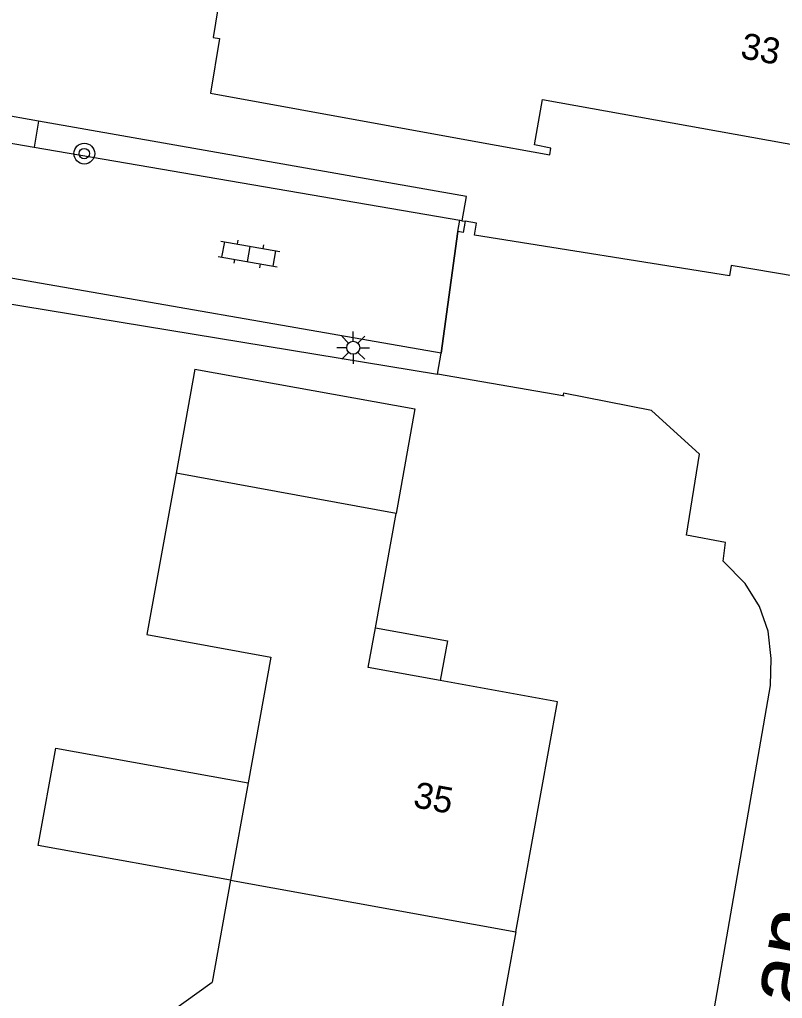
# Model space of a CAD drawing. Extents: x 132999 to 136000, y 398499 to 400501.
# Drawn here: x 133026.33 to 133055.67, y 399367.89 to 399405.56 of the extents above; entities that cross this region are included whole.
import ezdxf

# ---------------------------------------------------------------- set-up
doc = ezdxf.new("R2010")
doc.units = 0
for name, color, linetype in [('bs-afsc-poort', 7, 'Continuous'), ('gg-afsc-erfafscheiding', 7, 'Continuous'), ('gg-afsc-hekwerk', 7, 'Continuous'), ('gg-afsc-muur', 7, 'Continuous'), ('gg-anno-huisnummerreeks BGT', 7, 'Continuous'), ('gg-anno-openbare ruimte label', 7, 'Continuous'), ('gg-bbg-bijgebouw', 7, 'Continuous'), ('gg-bbg-gedigitaliseerde bebouwing', 7, 'Continuous'), ('gg-bbg-gedigitaliseerde bijgebouw', 7, 'Continuous'), ('gg-bbg-hoofdgebouw', 7, 'Continuous'), ('gg-bbg-luifel en loopbrug', 7, 'Continuous'), ('gg-bbg-tussenscheiding', 7, 'Continuous'), ('gg-knt-verharding', 7, 'Continuous'), ('gt-symb-boom', 7, 'Continuous'), ('gt-symb-klinker verharding', 7, 'Continuous'), ('gt-symb-lichtmast', 7, 'Continuous')]:
    doc.layers.add(name, color=color, linetype=linetype)

# ---------------------------------------------------------------- blocks, each defined once
blk = doc.blocks.new('gt0-BOOM')
at = {"layer": 'gt-symb-boom'}
for radius in [0.4, 0.2]:
    blk.add_circle((0, 0), radius, dxfattribs=at)
blk = doc.blocks.new('gt0-KL1')
at = {"layer": 'gt-symb-klinker verharding'}
for p, q in [((-0.5, 0.3), (-0.5, 0.45)), ((0.5, 0.3), (0.5, 0.45)), ((-1.15, 0.3), (1.15, 0.3)), ((-1, -0.3), (-1, 0.3)), ((0, -0.3), (0, 0.3)), ((1, -0.3), (1, 0.3)), ((-1.15, -0.3), (1.15, -0.3)), ((-0.5, -0.45), (-0.5, -0.3)), ((0.5, -0.45), (0.5, -0.3))]:
    blk.add_line(p, q, dxfattribs=at)
blk = doc.blocks.new('gt0-LMAST')
at = {"layer": 'gt-symb-lichtmast'}
for p, q in [((-0.182, 0.173), (-0.447, 0.438)), ((-0.005, 0.246), (-0.005, 0.621)), ((0.172, 0.173), (0.437, 0.438)), ((-0.255, -0.004), (-0.63, -0.004)), ((-0.182, -0.181), (-0.447, -0.446)), ((-0.005, -0.254), (-0.005, -0.629)), ((0.437, -0.446), (0.172, -0.181)), ((0.245, -0.004), (0.62, -0.004))]:
    blk.add_line(p, q, dxfattribs=at)
blk.add_circle((-0.005, -0.004), 0.25, dxfattribs=at)

msp = doc.modelspace()

# ---------------------------------------------------------------- linework, layer by layer
at = {"layer": 'bs-afsc-poort'}
msp.add_line((133043.181, 399397.402), (133042.546, 399392.721), dxfattribs=at)
at = {"layer": 'gg-afsc-erfafscheiding'}
for p, q in [((133019.84, 399395.625), (133042.399, 399391.908)), ((133042.399, 399391.908), (133042.546, 399392.721)), ((133047.23, 399391.073), (133042.399, 399391.908))]:
    msp.add_line(p, q, dxfattribs=at)
at = {"layer": 'gg-afsc-hekwerk'}
msp.add_line((133042.546, 399392.721), (133043.181, 399397.402), dxfattribs=at)
at = {"layer": 'gg-afsc-muur'}
for p, q in [((133027.059, 399401.653), (133024.017, 399402.194)), ((133043.181, 399397.402), (133043.26, 399397.835)), ((133043.26, 399397.835), (133043.352, 399397.818)), ((133043.352, 399397.818), (133043.466, 399397.797)), ((133047.276, 399391.065), (133047.23, 399391.073))]:
    msp.add_line(p, q, dxfattribs=at)
for points in [[(133043.352, 399397.818), (133043.514, 399398.75), (133027.059, 399401.653)], [(133043.466, 399397.797), (133043.388, 399397.364), (133043.181, 399397.402)]]:
    msp.add_lwpolyline(points, dxfattribs=at)
at = {"layer": 'gg-bbg-bijgebouw'}
msp.add_lwpolyline([(133033.073, 399392.104), (133041.536, 399390.575), (133040.809, 399386.554)], dxfattribs=at)
at = {"layer": 'gg-bbg-gedigitaliseerde bebouwing'}
for p, q in [((133035.122, 399376.19), (133034.444, 399372.438)), ((133034.444, 399372.438), (133033.735, 399368.514))]:
    msp.add_line(p, q, dxfattribs=at)
for points in [[(133032.349, 399388.1), (133031.229, 399381.9), (133035.996, 399381.029), (133035.122, 399376.19)], [(133033.25, 399365.829), (133032.143, 399367.375), (133033.735, 399368.514)]]:
    msp.add_lwpolyline(points, dxfattribs=at)
at = {"layer": 'gg-bbg-gedigitaliseerde bijgebouw'}
msp.add_line((133033.073, 399392.104), (133032.349, 399388.1), dxfattribs=at)
at = {"layer": 'gg-bbg-hoofdgebouw'}
msp.add_line((133040.014, 399382.156), (133040.809, 399386.554), dxfattribs=at)
for points in [[(133044.018, 399400.842), (133046.73, 399400.35), (133046.76, 399400.61), (133046.13, 399400.73), (133046.44, 399402.48), (133058.2, 399400.36), (133059.41, 399407.04), (133041.6, 399410.27), (133041.39, 399408.56), (133034.9, 399409.71), (133034.2, 399405.93), (133033.96, 399405.97), (133033.78, 399404.87), (133034.02, 399404.83), (133033.67, 399402.72), (133044.018, 399400.842)], [(133042.511, 399380.125), (133039.738, 399380.626), (133040.014, 399382.156)], [(133045.42, 399370.454), (133047.02, 399379.31), (133042.511, 399380.125)], [(133045.42, 399370.454), (133043.82, 399361.6), (133039.579, 399362.366)]]:
    msp.add_lwpolyline(points, dxfattribs=at)
at = {"layer": 'gg-bbg-luifel en loopbrug'}
for points in [[(133040.014, 399382.156), (133042.787, 399381.654), (133042.511, 399380.125)], [(133034.444, 399372.438), (133027.042, 399373.775), (133027.72, 399377.528), (133035.122, 399376.19)]]:
    msp.add_lwpolyline(points, dxfattribs=at)
at = {"layer": 'gg-bbg-tussenscheiding'}
for p, q in [((133040.809, 399386.554), (133032.349, 399388.1)), ((133034.444, 399372.438), (133045.42, 399370.454))]:
    msp.add_line(p, q, dxfattribs=at)
at = {"layer": 'gg-knt-verharding'}
for p, q in [((133027.059, 399401.653), (133026.887, 399400.65)), ((133023.841, 399401.174), (133026.887, 399400.65)), ((133026.887, 399400.65), (133043.26, 399397.835)), ((133042.546, 399392.721), (133017.496, 399397.078))]:
    msp.add_line(p, q, dxfattribs=at)
for points in [[(133059.644, 399368.136), (133061.434, 399378.313), (133061.623, 399378.969), (133062.354, 399380.177), (133062.8, 399380.695), (133063.287, 399381.089), (133064.586, 399381.809), (133065.206, 399382.04), (133065.327, 399382.04), (133066.352, 399387.871), (133059.267, 399389.116), (133060.283, 399394.973), (133053.696, 399396.091), (133053.629, 399395.697), (133043.821, 399397.264), (133043.901, 399397.721), (133043.466, 399397.797)], [(133052.856, 399342.434), (133052.19, 399342.689), (133051.95, 399344.587), (133049.155, 399345.087), (133055.209, 399379.927), (133055.237, 399380.978), (133055.121, 399382.019), (133054.788, 399382.967), (133054.232, 399383.857), (133053.386, 399384.719), (133053.478, 399385.431), (133051.976, 399385.722), (133052.483, 399388.834), (133050.636, 399390.514), (133047.249, 399391.183), (133047.23, 399391.073)]]:
    msp.add_lwpolyline(points, dxfattribs=at)

# ---------------------------------------------------------------- block references
at = {"layer": 'gt-symb-boom'}
msp.add_blockref('gt0-BOOM', (133028.819, 399400.398), dxfattribs=at)
at = {"layer": 'gt-symb-klinker verharding', "rotation": -10.017934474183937}
msp.add_blockref('gt0-KL1', (133035.152, 399396.535), dxfattribs=at)
at = {"layer": 'gt-symb-lichtmast'}
msp.add_blockref('gt0-LMAST', (133039.166, 399392.933), dxfattribs=at)

# ---------------------------------------------------------------- texts
at = {"layer": 'gg-anno-huisnummerreeks BGT'}
for s, p in [('33', (133054.019, 399404.078)), ('35', (133041.434, 399375.259))]:
    msp.add_text(s, height=1, rotation=349.7, dxfattribs=at).set_placement(p)
at = {"layer": 'gg-anno-openbare ruimte label'}
msp.add_text('Debussylaan', height=2.5, rotation=79.5, dxfattribs=at).set_placement((133053.785, 399352.132))

doc.saveas('drawing.dxf')
